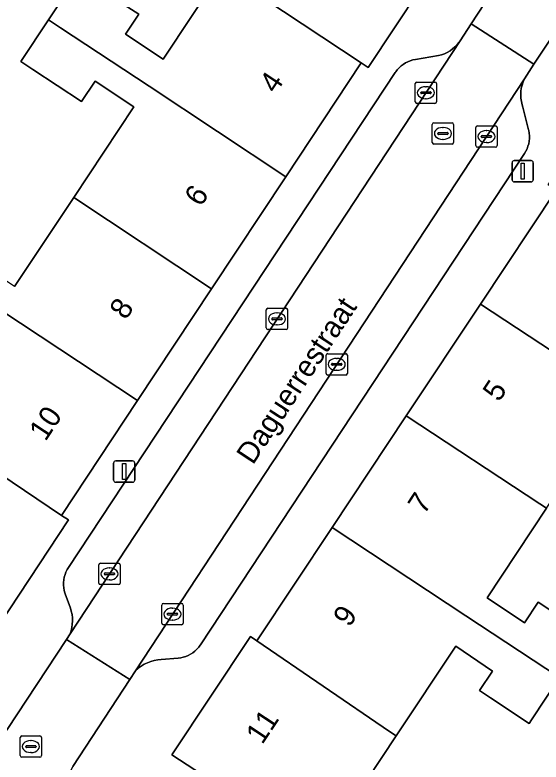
# Model space of a CAD drawing. Extents: x 159279 to 160377, y 384531 to 385888.
# Drawn here: x 160048.1 to 160072.74, y 384764.42 to 384799.43 of the extents above; entities that cross this region are included whole.
import ezdxf

# ---------------------------------------------------------------- set-up
doc = ezdxf.new("R2010")
doc.units = 0
for name, color, linetype in [('IMGEO_Erf', 7, 'Continuous'), ('IMGEO_Kolk', 7, 'Continuous'), ('IMGEO_Lichtmast', 7, 'Continuous'), ('IMGEO_Openbare_ruimte_label', 7, 'Continuous'), ('IMGEO_Pand', 7, 'Continuous'), ('IMGEO_Pand_nummerreeks', 7, 'Continuous'), ('IMGEO_Parkeervlak_open', 7, 'Continuous'), ('IMGEO_Rijbaan_lokaal_open', 7, 'Continuous'), ('IMGEO_Rioolput', 7, 'Continuous'), ('IMGEO_Voetpad_open', 7, 'Continuous')]:
    doc.layers.add(name, color=color, linetype=linetype)

msp = doc.modelspace()

# ---------------------------------------------------------------- linework, layer by layer
at = {"layer": 'IMGEO_Erf'}
for points in [[(160048.086, 384786.698), (160050.854, 384790.881), (160053.665, 384795.127), (160051.855, 384796.325), (160051.224, 384795.371), (160048.947, 384796.879), (160048.385, 384797.251), (160049.677, 384799.203), (160051.069, 384801.308), (160051.632, 384800.935), (160053.903, 384799.471), (160053.274, 384798.521), (160055.045, 384797.349), (160057.799, 384801.51), (160053.684, 384804.258), (160055.125, 384806.434), (160057.363, 384804.952), (160056.673, 384803.91), (160058.692, 384802.574), (160061.594, 384806.958), (160046.054, 384817.032)], [(160073.002, 384776.311), (160070.217, 384772.113), (160071.971, 384770.949), (160072.606, 384771.907), (160074.927, 384770.366)], [(160073.612, 384768.385), (160072.297, 384766.403), (160072.185, 384766.234), (160070.377, 384767.434), (160069.866, 384767.773), (160070.463, 384768.673), (160068.747, 384769.847), (160065.958, 384765.643), (160063.874, 384762.502)]]:
    msp.add_lwpolyline(points, dxfattribs=at)
at = {"layer": 'IMGEO_Kolk'}
for p, q in [((160066.849, 384795.357), (160066.849, 384796.209)), ((160066.924, 384796.283), (160067.776, 384796.283)), ((160067.337, 384796.063), (160067.362, 384796.063)), ((160067.85, 384796.209), (160067.85, 384795.357)), ((160067.108, 384795.777), (160067.108, 384795.789)), ((160067.546, 384795.74), (160067.148, 384795.74)), ((160067.151, 384795.826), (160067.549, 384795.826)), ((160067.592, 384795.789), (160067.592, 384795.777)), ((160067.36, 384795.503), (160067.335, 384795.503)), ((160067.776, 384795.283), (160066.924, 384795.283)), ((160069.687, 384793.303), (160069.687, 384794.155)), ((160069.762, 384794.229), (160070.614, 384794.229)), ((160070.175, 384794.009), (160070.2, 384794.009)), ((160070.688, 384794.155), (160070.688, 384793.303)), ((160069.946, 384793.723), (160069.946, 384793.735)), ((160070.384, 384793.686), (160069.986, 384793.686)), ((160069.989, 384793.772), (160070.387, 384793.772)), ((160070.43, 384793.735), (160070.43, 384793.723)), ((160070.614, 384793.229), (160069.762, 384793.229)), ((160070.198, 384793.449), (160070.173, 384793.449)), ((160059.875, 384784.76), (160059.875, 384785.612)), ((160059.95, 384785.686), (160060.802, 384785.686)), ((160060.876, 384785.612), (160060.876, 384784.76)), ((160060.134, 384785.18), (160060.134, 384785.192)), ((160060.572, 384785.143), (160060.174, 384785.143)), ((160060.177, 384785.229), (160060.575, 384785.229)), ((160060.363, 384785.466), (160060.388, 384785.466)), ((160060.618, 384785.192), (160060.618, 384785.18)), ((160060.386, 384784.906), (160060.361, 384784.906)), ((160060.802, 384784.686), (160059.95, 384784.686)), ((160062.675, 384782.63), (160062.675, 384783.482)), ((160062.75, 384783.556), (160063.602, 384783.556)), ((160063.676, 384783.482), (160063.676, 384782.63)), ((160062.934, 384783.05), (160062.934, 384783.062)), ((160062.977, 384783.099), (160063.375, 384783.099)), ((160063.163, 384783.336), (160063.188, 384783.336)), ((160063.418, 384783.062), (160063.418, 384783.05)), ((160063.372, 384783.013), (160062.974, 384783.013)), ((160063.186, 384782.776), (160063.161, 384782.776)), ((160063.602, 384782.556), (160062.75, 384782.556)), ((160052.031, 384772.81), (160052.031, 384773.662)), ((160052.106, 384773.736), (160052.958, 384773.736)), ((160053.032, 384773.662), (160053.032, 384772.81)), ((160052.29, 384773.23), (160052.29, 384773.242)), ((160052.333, 384773.279), (160052.731, 384773.279)), ((160052.519, 384773.516), (160052.544, 384773.516)), ((160052.774, 384773.242), (160052.774, 384773.23)), ((160052.728, 384773.193), (160052.33, 384773.193)), ((160052.542, 384772.956), (160052.517, 384772.956)), ((160052.958, 384772.736), (160052.106, 384772.736)), ((160055.055, 384771.853), (160055.907, 384771.853)), ((160054.98, 384770.927), (160054.98, 384771.779)), ((160055.468, 384771.633), (160055.493, 384771.633)), ((160055.981, 384771.779), (160055.981, 384770.927)), ((160055.239, 384771.347), (160055.239, 384771.359)), ((160055.677, 384771.31), (160055.279, 384771.31)), ((160055.282, 384771.396), (160055.68, 384771.396)), ((160055.723, 384771.359), (160055.723, 384771.347)), ((160055.907, 384770.853), (160055.055, 384770.853)), ((160055.491, 384771.073), (160055.466, 384771.073))]:
    msp.add_line(p, q, dxfattribs=at)
for points in [[(160066.849, 384795.357), (160066.849, 384796.209)], [(160066.924, 384796.283), (160067.776, 384796.283)], [(160067.85, 384796.209), (160067.85, 384795.357)], [(160067.776, 384795.283), (160066.924, 384795.283)], [(160069.687, 384793.303), (160069.687, 384794.155)], [(160069.762, 384794.229), (160070.614, 384794.229)], [(160070.688, 384794.155), (160070.688, 384793.303)], [(160070.614, 384793.229), (160069.762, 384793.229)], [(160059.875, 384784.76), (160059.875, 384785.612)], [(160059.95, 384785.686), (160060.802, 384785.686)], [(160060.876, 384785.612), (160060.876, 384784.76)], [(160060.802, 384784.686), (160059.95, 384784.686)], [(160062.675, 384782.63), (160062.675, 384783.482)], [(160062.75, 384783.556), (160063.602, 384783.556)], [(160063.676, 384783.482), (160063.676, 384782.63)], [(160063.602, 384782.556), (160062.75, 384782.556)], [(160052.031, 384772.81), (160052.031, 384773.662)], [(160052.106, 384773.736), (160052.958, 384773.736)], [(160053.032, 384773.662), (160053.032, 384772.81)], [(160052.958, 384772.736), (160052.106, 384772.736)], [(160055.055, 384771.853), (160055.907, 384771.853)], [(160054.98, 384770.927), (160054.98, 384771.779)], [(160055.981, 384771.779), (160055.981, 384770.927)], [(160055.907, 384770.853), (160055.055, 384770.853)]]:
    msp.add_lwpolyline(points, dxfattribs=at)
for centre, radius, start, end in [((160066.926, 384796.207), 0.0765, 91.552, 178.448), ((160066.926, 384796.207), 0.0765, 91.552, 178.448), ((160067.774, 384796.207), 0.0765, 1.552, 88.448), ((160067.774, 384796.207), 0.0765, 1.552, 88.448), ((160067.148, 384795.786), 0.0403, 85.8775, 175.7526), ((160067.145, 384795.776), 0.0366, 178.938, 274.7102), ((160067.549, 384795.783), 0.043, 264.8664, 352.4533), ((160067.553, 384795.788), 0.0386, 1.7309, 96.639), ((160066.926, 384795.359), 0.0765, 181.552, 268.448), ((160066.926, 384795.359), 0.0765, 181.552, 268.448), ((160067.774, 384795.359), 0.0765, 271.552, 358.448), ((160067.774, 384795.359), 0.0765, 271.552, 358.448), ((160069.764, 384794.153), 0.0765, 91.552, 178.448), ((160069.764, 384794.153), 0.0765, 91.552, 178.448), ((160070.612, 384794.153), 0.0765, 1.552, 88.448), ((160070.612, 384794.153), 0.0765, 1.552, 88.448), ((160069.986, 384793.732), 0.0403, 85.8775, 175.7526), ((160069.983, 384793.722), 0.0366, 178.938, 274.7102), ((160070.387, 384793.729), 0.043, 264.8664, 352.4533), ((160070.391, 384793.734), 0.0386, 1.7309, 96.639), ((160069.764, 384793.305), 0.0765, 181.552, 268.448), ((160069.764, 384793.305), 0.0765, 181.552, 268.448), ((160070.612, 384793.305), 0.0765, 271.552, 358.448), ((160070.612, 384793.305), 0.0765, 271.552, 358.448), ((160059.952, 384785.61), 0.0765, 91.552, 178.448), ((160059.952, 384785.61), 0.0765, 91.552, 178.448), ((160060.8, 384785.61), 0.0765, 1.552, 88.448), ((160060.8, 384785.61), 0.0765, 1.552, 88.448), ((160060.174, 384785.189), 0.0403, 85.8775, 175.7526), ((160060.171, 384785.179), 0.0366, 178.938, 274.7102), ((160060.575, 384785.186), 0.043, 264.8664, 352.4533), ((160060.579, 384785.191), 0.0386, 1.7309, 96.639), ((160059.952, 384784.762), 0.0765, 181.552, 268.448), ((160059.952, 384784.762), 0.0765, 181.552, 268.448), ((160060.8, 384784.762), 0.0765, 271.552, 358.448), ((160060.8, 384784.762), 0.0765, 271.552, 358.448), ((160062.752, 384783.48), 0.0765, 91.552, 178.448), ((160062.752, 384783.48), 0.0765, 91.552, 178.448), ((160063.6, 384783.48), 0.0765, 1.552, 88.448), ((160063.6, 384783.48), 0.0765, 1.552, 88.448), ((160062.974, 384783.059), 0.0403, 85.8775, 175.7526), ((160062.971, 384783.049), 0.0366, 178.938, 274.7102), ((160063.375, 384783.056), 0.043, 264.8664, 352.4533), ((160063.379, 384783.061), 0.0386, 1.7309, 96.639), ((160062.752, 384782.632), 0.0765, 181.552, 268.448), ((160062.752, 384782.632), 0.0765, 181.552, 268.448), ((160063.6, 384782.632), 0.0765, 271.552, 358.448), ((160063.6, 384782.632), 0.0765, 271.552, 358.448), ((160052.108, 384773.66), 0.0765, 91.552, 178.448), ((160052.108, 384773.66), 0.0765, 91.552, 178.448), ((160052.956, 384773.66), 0.0765, 1.552, 88.448), ((160052.956, 384773.66), 0.0765, 1.552, 88.448), ((160052.33, 384773.239), 0.0403, 85.8775, 175.7526), ((160052.327, 384773.229), 0.0366, 178.938, 274.7102), ((160052.731, 384773.236), 0.043, 264.8664, 352.4533), ((160052.735, 384773.241), 0.0386, 1.7309, 96.639), ((160052.108, 384772.812), 0.0765, 181.552, 268.448), ((160052.108, 384772.812), 0.0765, 181.552, 268.448), ((160052.956, 384772.812), 0.0765, 271.552, 358.448), ((160052.956, 384772.812), 0.0765, 271.552, 358.448), ((160055.057, 384771.777), 0.0765, 91.552, 178.448), ((160055.057, 384771.777), 0.0765, 91.552, 178.448), ((160055.905, 384771.777), 0.0765, 1.552, 88.448), ((160055.905, 384771.777), 0.0765, 1.552, 88.448), ((160055.279, 384771.356), 0.0403, 85.8775, 175.7526), ((160055.276, 384771.346), 0.0366, 178.938, 274.7102), ((160055.68, 384771.353), 0.043, 264.8664, 352.4533), ((160055.684, 384771.358), 0.0386, 1.7309, 96.639), ((160055.057, 384770.929), 0.0765, 181.552, 268.448), ((160055.057, 384770.929), 0.0765, 181.552, 268.448), ((160055.905, 384770.929), 0.0765, 271.552, 358.448), ((160055.905, 384770.929), 0.0765, 271.552, 358.448)]:
    msp.add_arc(centre, radius, start, end, dxfattribs=at)
for centre, major_axis, ratio, start_param, end_param in [((160067.336, 384795.783), (-0.387, 0.002), 0.722429, 4.712389, 7.853982), ((160067.361, 384795.783), (-0.39, 0.002), 0.717154, 1.570796, 4.712389), ((160070.174, 384793.729), (-0.387, 0.002), 0.722429, 4.712389, 7.853982), ((160070.199, 384793.729), (-0.39, 0.002), 0.717154, 1.570796, 4.712389), ((160060.362, 384785.186), (-0.387, 0.002), 0.722429, 4.712389, 7.853982), ((160060.387, 384785.186), (-0.39, 0.002), 0.717154, 1.570796, 4.712389), ((160063.162, 384783.056), (-0.387, 0.002), 0.722429, 4.712389, 7.853982), ((160063.187, 384783.056), (-0.39, 0.002), 0.717154, 1.570796, 4.712389), ((160052.518, 384773.236), (-0.387, 0.002), 0.722429, 4.712389, 7.853982), ((160052.543, 384773.236), (-0.39, 0.002), 0.717154, 1.570796, 4.712389), ((160055.467, 384771.353), (-0.387, 0.002), 0.722429, 4.712389, 7.853982), ((160055.492, 384771.353), (-0.39, 0.002), 0.717154, 1.570796, 4.712389)]:
    msp.add_ellipse(centre, major_axis=major_axis, ratio=ratio, start_param=start_param, end_param=end_param, dxfattribs=at)
at = {"layer": 'IMGEO_Lichtmast'}
for p, q in [((160071.388, 384791.703), (160071.388, 384792.503)), ((160071.388, 384792.503), (160071.388, 384791.703)), ((160071.488, 384792.603), (160072.278, 384792.603)), ((160072.278, 384792.603), (160071.488, 384792.603)), ((160072.378, 384792.503), (160072.378, 384791.703)), ((160072.378, 384791.703), (160072.378, 384792.503)), ((160072.278, 384791.603), (160071.488, 384791.603)), ((160071.488, 384791.603), (160072.278, 384791.603)), ((160052.824, 384778.533), (160053.614, 384778.533)), ((160053.614, 384778.533), (160052.824, 384778.533)), ((160052.724, 384777.633), (160052.724, 384778.433)), ((160052.724, 384778.433), (160052.724, 384777.633)), ((160053.714, 384778.433), (160053.714, 384777.633)), ((160053.714, 384777.633), (160053.714, 384778.433)), ((160053.614, 384777.533), (160052.824, 384777.533)), ((160052.824, 384777.533), (160053.614, 384777.533))]:
    msp.add_line(p, q, dxfattribs=at)
for points in [[(160071.808, 384792.478), (160071.958, 384792.478), (160071.958, 384791.728), (160071.808, 384791.728), (160071.808, 384792.478)], [(160053.144, 384778.408), (160053.294, 384778.408), (160053.294, 384777.658), (160053.144, 384777.658), (160053.144, 384778.408)]]:
    msp.add_lwpolyline(points, dxfattribs=at)
for centre, start, end in [((160071.488, 384792.503), 90, 180), ((160071.488, 384792.503), 90, 180), ((160072.278, 384792.503), 0, 90), ((160072.278, 384792.503), 360, 90), ((160071.488, 384791.703), 180, 270), ((160071.488, 384791.703), 180, 270), ((160072.278, 384791.703), 270, 0), ((160072.278, 384791.703), 270, 0), ((160052.824, 384778.433), 90, 180), ((160052.824, 384778.433), 90, 180), ((160053.614, 384778.433), 0, 90), ((160053.614, 384778.433), 360, 90), ((160052.824, 384777.633), 180, 270), ((160052.824, 384777.633), 180, 270), ((160053.614, 384777.633), 270, 0), ((160053.614, 384777.633), 270, 0)]:
    msp.add_arc(centre, 0.1, start, end, dxfattribs=at)
at = {"layer": 'IMGEO_Pand'}
for points in [[(160064.654, 384796.972), (160068.318, 384802.508), (160064.149, 384805.267), (160061.594, 384806.958), (160058.692, 384802.574), (160056.673, 384803.91), (160057.363, 384804.952), (160055.125, 384806.434), (160053.684, 384804.258), (160057.799, 384801.51), (160057.924, 384801.427), (160064.323, 384797.188)], [(160057.924, 384801.427), (160057.799, 384801.51), (160055.045, 384797.349), (160053.274, 384798.521), (160053.903, 384799.471), (160051.632, 384800.935), (160051.069, 384801.308), (160049.677, 384799.203), (160050.239, 384798.831), (160054.386, 384796.085), (160060.787, 384791.846), (160064.323, 384797.188)], [(160050.239, 384798.831), (160049.677, 384799.203), (160048.385, 384797.251), (160048.947, 384796.879), (160051.224, 384795.371), (160051.855, 384796.325), (160053.665, 384795.127), (160050.854, 384790.881), (160057.315, 384786.601), (160060.787, 384791.846), (160054.386, 384796.085)], [(160069.904, 384785.875), (160076.145, 384781.764), (160080.51, 384778.888), (160081.924, 384781.019), (160079.622, 384782.546), (160079.046, 384781.678), (160077.302, 384782.835), (160079.984, 384786.878), (160079.663, 384787.091), (160073.448, 384791.215)], [(160057.315, 384786.601), (160050.854, 384790.881), (160048.086, 384786.698), (160046.329, 384787.861), (160046.914, 384788.745), (160044.633, 384790.255), (160043.346, 384788.31), (160047.44, 384785.598), (160053.843, 384781.357)], [(160047.44, 384785.598), (160043.346, 384788.31), (160041.952, 384786.204), (160044.26, 384784.676), (160044.845, 384785.559), (160046.612, 384784.389), (160043.979, 384780.412), (160043.907, 384780.264), (160050.284, 384775.98), (160053.843, 384781.357)], [(160066.43, 384780.64), (160072.683, 384776.521), (160073.002, 384776.311), (160075.831, 384780.575), (160077.561, 384779.427), (160076.953, 384778.511), (160079.249, 384776.987), (160080.51, 384778.888), (160076.145, 384781.764), (160069.904, 384785.875)], [(160046.91, 384770.185), (160050.604, 384775.765), (160050.284, 384775.98), (160043.907, 384780.264), (160043.829, 384780.146), (160042.976, 384780.711), (160042.876, 384780.777), (160040.033, 384776.481), (160038.237, 384777.67), (160038.869, 384778.625), (160036.537, 384780.169), (160035.097, 384777.994), (160039.147, 384775.256), (160039.325, 384775.199), (160045.715, 384770.974)], [(160062.956, 384775.405), (160069.22, 384771.278), (160073.612, 384768.385), (160074.927, 384770.366), (160072.606, 384771.907), (160071.971, 384770.949), (160070.217, 384772.113), (160073.002, 384776.311), (160072.683, 384776.521), (160066.43, 384780.64)], [(160068.747, 384769.847), (160070.463, 384768.673), (160069.866, 384767.773), (160070.377, 384767.434), (160072.185, 384766.234), (160072.297, 384766.403), (160073.612, 384768.385), (160069.22, 384771.278), (160062.956, 384775.405), (160059.437, 384770.102), (160065.642, 384765.859), (160065.958, 384765.643)], [(160067.849, 384758.715), (160068.678, 384761.186), (160065.966, 384762.073), (160065.601, 384760.943), (160063.57, 384761.554), (160063.874, 384762.502), (160065.958, 384765.643), (160065.642, 384765.859), (160059.437, 384770.102), (160059.135, 384770.303), (160055.458, 384764.761), (160056.88, 384763.817), (160056.43, 384762.314), (160061.205, 384760.83), (160063.156, 384760.223)]]:
    msp.add_lwpolyline(points, close=True, dxfattribs=at)
at = {"layer": 'IMGEO_Parkeervlak_open'}
for points in [[(160068.948, 384798.207), (160068.909, 384798.153), (160068.816, 384798.038), (160068.713, 384797.932), (160068.601, 384797.836), (160068.481, 384797.75), (160068.354, 384797.675), (160068.22, 384797.611), (160068.082, 384797.56), (160067.939, 384797.522), (160066.861, 384797.346), (160066.739, 384797.32), (160066.619, 384797.284), (160066.503, 384797.237), (160066.392, 384797.18), (160066.286, 384797.113), (160066.187, 384797.037), (160066.094, 384796.952), (160066.01, 384796.859), (160065.935, 384796.76), (160065.918, 384796.735), (160050.611, 384773.544), (160050.547, 384773.437), (160050.493, 384773.324), (160050.448, 384773.207), (160050.415, 384773.086), (160050.393, 384772.963), (160050.381, 384772.838), (160050.381, 384772.713), (160050.392, 384772.589), (160050.414, 384772.465), (160050.447, 384772.345), (160050.46, 384772.306), (160050.7, 384771.627), (160050.744, 384771.485), (160050.776, 384771.335), (160050.795, 384771.182), (160050.8, 384771.028), (160050.791, 384770.875), (160050.769, 384770.722), (160050.733, 384770.573), (160050.684, 384770.427)], [(160053.743, 384768.696), (160053.755, 384768.708), (160053.881, 384768.818), (160054.016, 384768.916), (160054.159, 384769.001), (160054.309, 384769.074), (160054.465, 384769.132), (160054.626, 384769.177), (160054.79, 384769.207), (160054.956, 384769.222), (160055.742, 384769.288), (160055.866, 384769.304), (160055.988, 384769.331), (160056.107, 384769.368), (160056.222, 384769.416), (160056.332, 384769.474), (160056.437, 384769.542), (160056.535, 384769.619), (160056.627, 384769.705), (160056.71, 384769.798), (160056.784, 384769.898), (160056.794, 384769.913), (160071.969, 384792.935), (160072.033, 384793.043), (160072.088, 384793.156), (160072.132, 384793.274), (160072.165, 384793.395), (160072.187, 384793.518), (160072.199, 384793.643), (160072.199, 384793.769), (160072.188, 384793.894), (160072.165, 384794.017), (160072.159, 384794.044), (160071.895, 384795.106), (160071.859, 384795.219), (160071.823, 384795.371), (160071.802, 384795.526), (160071.794, 384795.681), (160071.8, 384795.837), (160071.82, 384795.992), (160071.854, 384796.144), (160071.901, 384796.292), (160071.961, 384796.436)]]:
    msp.add_lwpolyline(points, close=True, dxfattribs=at)
at = {"layer": 'IMGEO_Rijbaan_lokaal_open'}
for points in [[(160069.473, 384799.019), (160072.413, 384797.127), (160074.896, 384800.887), (160071.966, 384802.842)], [(160050.684, 384770.427), (160050.513, 384770.167), (160053.48, 384768.295), (160053.743, 384768.696), (160071.961, 384796.436), (160072.413, 384797.127), (160069.473, 384799.019), (160068.948, 384798.207)], [(160047.104, 384763.984), (160050.493, 384763.486), (160050.819, 384764.211), (160053.48, 384768.295), (160050.513, 384770.167), (160047.733, 384765.952), (160047.523, 384765.53), (160047.352, 384765.092), (160047.22, 384764.64), (160047.129, 384764.178)]]:
    msp.add_lwpolyline(points, close=True, dxfattribs=at)
at = {"layer": 'IMGEO_Rioolput'}
for p, q in [((160067.646, 384793.449), (160067.646, 384794.301)), ((160067.721, 384794.375), (160068.573, 384794.375)), ((160068.647, 384794.301), (160068.647, 384793.449)), ((160067.948, 384793.918), (160068.346, 384793.918)), ((160068.134, 384794.155), (160068.159, 384794.155)), ((160067.905, 384793.869), (160067.905, 384793.881)), ((160068.343, 384793.832), (160067.945, 384793.832)), ((160068.157, 384793.595), (160068.132, 384793.595)), ((160068.389, 384793.881), (160068.389, 384793.869)), ((160068.573, 384793.375), (160067.721, 384793.375)), ((160048.349, 384764.72), (160048.349, 384765.572)), ((160048.424, 384765.646), (160049.276, 384765.646)), ((160049.35, 384765.572), (160049.35, 384764.72)), ((160048.651, 384765.189), (160049.049, 384765.189)), ((160048.837, 384765.426), (160048.862, 384765.426)), ((160048.608, 384765.14), (160048.608, 384765.152)), ((160049.046, 384765.103), (160048.648, 384765.103)), ((160048.86, 384764.866), (160048.835, 384764.866)), ((160049.092, 384765.152), (160049.092, 384765.14)), ((160049.276, 384764.646), (160048.424, 384764.646))]:
    msp.add_line(p, q, dxfattribs=at)
for points in [[(160067.646, 384793.449), (160067.646, 384794.301)], [(160067.721, 384794.375), (160068.573, 384794.375)], [(160068.647, 384794.301), (160068.647, 384793.449)], [(160068.573, 384793.375), (160067.721, 384793.375)], [(160048.349, 384764.72), (160048.349, 384765.572)], [(160048.424, 384765.646), (160049.276, 384765.646)], [(160049.35, 384765.572), (160049.35, 384764.72)], [(160049.276, 384764.646), (160048.424, 384764.646)]]:
    msp.add_lwpolyline(points, dxfattribs=at)
for centre, radius, start, end in [((160067.723, 384794.299), 0.0765, 91.552, 178.448), ((160067.723, 384794.299), 0.0765, 91.552, 178.448), ((160068.571, 384794.299), 0.0765, 1.552, 88.448), ((160068.571, 384794.299), 0.0765, 1.552, 88.448), ((160067.945, 384793.878), 0.0403, 85.8775, 175.7526), ((160068.35, 384793.88), 0.0386, 1.7309, 96.639), ((160067.942, 384793.868), 0.0366, 178.938, 274.7102), ((160068.346, 384793.875), 0.043, 264.8664, 352.4533), ((160067.723, 384793.451), 0.0765, 181.552, 268.448), ((160067.723, 384793.451), 0.0765, 181.552, 268.448), ((160068.571, 384793.451), 0.0765, 271.552, 358.448), ((160068.571, 384793.451), 0.0765, 271.552, 358.448), ((160048.426, 384765.57), 0.0765, 91.552, 178.448), ((160048.426, 384765.57), 0.0765, 91.552, 178.448), ((160049.274, 384765.57), 0.0765, 1.552, 88.448), ((160049.274, 384765.57), 0.0765, 1.552, 88.448), ((160048.648, 384765.149), 0.0403, 85.8775, 175.7526), ((160049.053, 384765.151), 0.0386, 1.7309, 96.639), ((160048.645, 384765.139), 0.0366, 178.938, 274.7102), ((160049.049, 384765.146), 0.043, 264.8664, 352.4533), ((160048.426, 384764.722), 0.0765, 181.552, 268.448), ((160048.426, 384764.722), 0.0765, 181.552, 268.448), ((160049.274, 384764.722), 0.0765, 271.552, 358.448), ((160049.274, 384764.722), 0.0765, 271.552, 358.448)]:
    msp.add_arc(centre, radius, start, end, dxfattribs=at)
for centre, major_axis, ratio, start_param, end_param in [((160068.133, 384793.875), (-0.387, 0.002), 0.722429, 4.712389, 7.853982), ((160068.158, 384793.875), (-0.39, 0.002), 0.717154, 1.570796, 4.712389), ((160048.836, 384765.146), (-0.387, 0.002), 0.722429, 4.712389, 7.853982), ((160048.861, 384765.146), (-0.39, 0.002), 0.717154, 1.570796, 4.712389)]:
    msp.add_ellipse(centre, major_axis=major_axis, ratio=ratio, start_param=start_param, end_param=end_param, dxfattribs=at)
at = {"layer": 'IMGEO_Voetpad_open'}
for points in [[(160079.077, 384818.797), (160074.782, 384812.258), (160069.147, 384803.759), (160069.13, 384803.734), (160068.318, 384802.508), (160064.654, 384796.972), (160064.323, 384797.188), (160060.787, 384791.846), (160057.315, 384786.601), (160053.843, 384781.357), (160050.284, 384775.98), (160050.604, 384775.765), (160046.91, 384770.185), (160045.715, 384770.974), (160042.553, 384766.197), (160042.2, 384760.442)], [(160056.88, 384763.817), (160055.458, 384764.761), (160059.135, 384770.303), (160059.437, 384770.102), (160062.956, 384775.405), (160066.43, 384780.64), (160069.904, 384785.875), (160073.448, 384791.215), (160073.074, 384791.463), (160076.766, 384797.026), (160077.384, 384797.968), (160077.589, 384798.281), (160083.176, 384806.805)], [(160047.733, 384765.952), (160050.513, 384770.167), (160050.684, 384770.427), (160050.733, 384770.573), (160050.769, 384770.722), (160050.791, 384770.875), (160050.8, 384771.028), (160050.795, 384771.182), (160050.776, 384771.335), (160050.744, 384771.485), (160050.7, 384771.627), (160050.46, 384772.306), (160050.447, 384772.345), (160050.414, 384772.465), (160050.392, 384772.589), (160050.381, 384772.713), (160050.381, 384772.838), (160050.393, 384772.963), (160050.415, 384773.086), (160050.448, 384773.207), (160050.493, 384773.324), (160050.547, 384773.437), (160050.611, 384773.544), (160065.918, 384796.735), (160065.935, 384796.76), (160066.01, 384796.859), (160066.094, 384796.952), (160066.187, 384797.037), (160066.286, 384797.113), (160066.392, 384797.18), (160066.503, 384797.237), (160066.619, 384797.284), (160066.739, 384797.32), (160066.861, 384797.346), (160067.939, 384797.522), (160068.082, 384797.56), (160068.22, 384797.611), (160068.354, 384797.675), (160068.481, 384797.75), (160068.601, 384797.836), (160068.713, 384797.932), (160068.816, 384798.038), (160068.909, 384798.153), (160068.948, 384798.207), (160069.473, 384799.019), (160071.966, 384802.842)], [(160074.896, 384800.887), (160072.413, 384797.127), (160071.961, 384796.436), (160071.901, 384796.292), (160071.854, 384796.144), (160071.82, 384795.992), (160071.8, 384795.837), (160071.794, 384795.681), (160071.802, 384795.526), (160071.823, 384795.371), (160071.859, 384795.219), (160071.895, 384795.106), (160072.159, 384794.044), (160072.165, 384794.017), (160072.188, 384793.894), (160072.199, 384793.769), (160072.199, 384793.643), (160072.187, 384793.518), (160072.165, 384793.395), (160072.132, 384793.274), (160072.088, 384793.156), (160072.033, 384793.043), (160071.969, 384792.935), (160056.794, 384769.913), (160056.784, 384769.898), (160056.71, 384769.798), (160056.627, 384769.705), (160056.535, 384769.619), (160056.437, 384769.542), (160056.332, 384769.474), (160056.222, 384769.416), (160056.107, 384769.368), (160055.988, 384769.331), (160055.866, 384769.304), (160055.742, 384769.288), (160054.956, 384769.222), (160054.79, 384769.207), (160054.626, 384769.177), (160054.465, 384769.132), (160054.309, 384769.074), (160054.159, 384769.001), (160054.016, 384768.916), (160053.881, 384768.818), (160053.755, 384768.708), (160053.743, 384768.696), (160053.48, 384768.295), (160050.819, 384764.211)]]:
    msp.add_lwpolyline(points, dxfattribs=at)

# ---------------------------------------------------------------- texts
at = {"layer": 'IMGEO_Openbare_ruimte_label'}
msp.add_text('Daguerrestraat', height=1, rotation=56.6278, dxfattribs=at).set_placement((160059.249, 384778.308))
at = {"layer": 'IMGEO_Pand_nummerreeks'}
for s, rotation, p in [('4', 56.4936, (160060.317, 384795.701)), ('6', 56.4936, (160056.807, 384790.398)), ('8', 56.4955, (160053.298, 384785.099)), ('5', 56.431, (160070.775, 384781.255)), ('10', 56.4936, (160049.533, 384779.412)), ('7', 56.431, (160067.272, 384775.977)), ('9', 56.4306, (160063.769, 384770.699)), ('11', 56.4366, (160059.686, 384765.202))]:
    msp.add_text(s, height=1, rotation=rotation, dxfattribs=at).set_placement(p)

doc.saveas('drawing.dxf')
